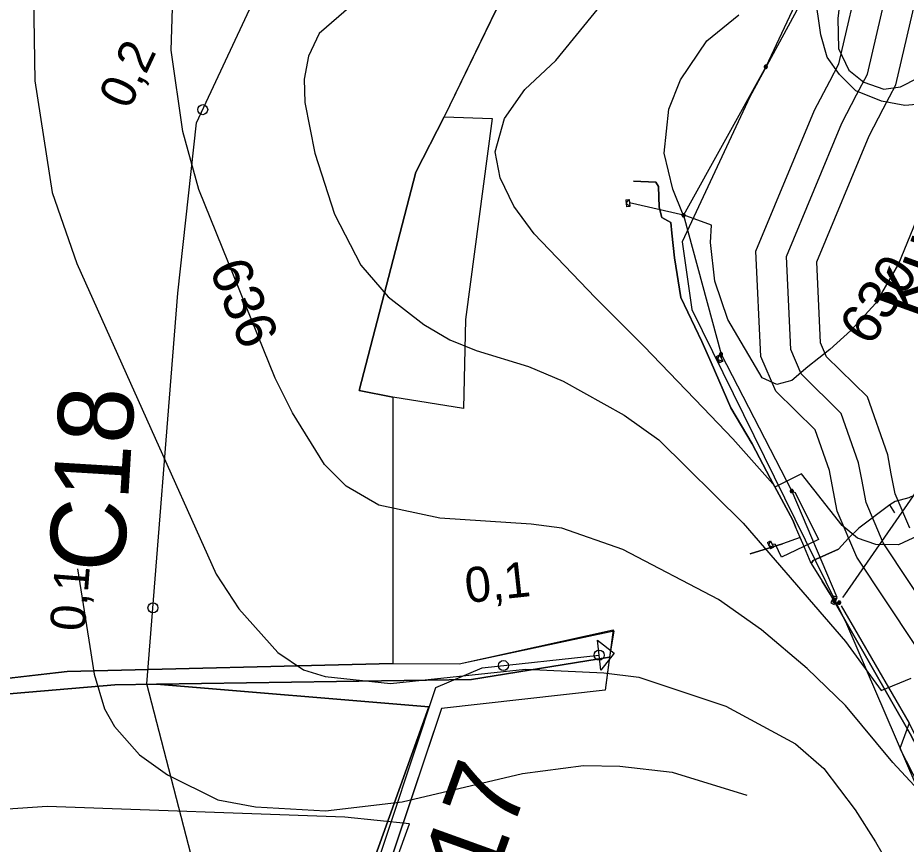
# Model space of a CAD drawing. Extents: x -709418 to -703832, y -1161719 to -1157826.
# Drawn here: x -707209.1 to -707032.1, y -1160649.3 to -1160484.5 of the extents above; entities that cross this region are included whole.
import ezdxf

# ---------------------------------------------------------------- set-up
doc = ezdxf.new("R2010")
doc.units = 0
for name, color, linetype in [('102_obvod PÚ', 7, 'Continuous'), ('106_zastavitelné plochy', 7, 'Continuous'), ('110_silnice II. třídy a III. třídy', 7, 'Continuous'), ('120_vrstevnice hlavní', 7, 'Continuous'), ('121_vrstevnice hlavní_popis', 7, 'Continuous'), ('122_vrstevnice základní', 7, 'Continuous'), ('124_vrstevnice doplňková', 7, 'Continuous'), ('206_TTP_KN', 7, 'Continuous'), ('210_ostatní plocha_KN', 7, 'Continuous'), ('301_polní cesta_stav', 7, 'Continuous'), ('302_polní cesta_stav_popis', 7, 'Continuous'), ('311_polní cesta_staničení', 7, 'Continuous'), ('501_vodní tok', 7, 'Continuous'), ('502_vodní tok_popis', 7, 'Continuous'), ('708_el NN nadzemní a podzemní_ E.ON', 7, 'Continuous'), ('717_elektronická komunikace O2', 7, 'Continuous'), ('735_OP sítí TI', 7, 'Continuous'), ('Trasa-Hlavni  staniceni', 7, 'Continuous')]:
    doc.layers.add(name, color=color, linetype=linetype)

# ---------------------------------------------------------------- blocks, each defined once
blk = doc.blocks.new('Elektro - Implicitní$0$NN4601')
for points in [[(0.63, 0), (0.62, 0.07), (0.61, 0.13), (0.6, 0.2), (0.57, 0.26), (0.54, 0.32), (0.51, 0.37), (0.47, 0.42), (0.42, 0.47), (0.37, 0.51), (0.31, 0.55), (0.25, 0.58), (0.19, 0.6), (0.13, 0.62), (0.06, 0.63), (0, 0.63), (-0.07, 0.63), (-0.13, 0.62), (-0.2, 0.6), (-0.26, 0.58), (-0.32, 0.55), (-0.37, 0.51), (-0.42, 0.47), (-0.47, 0.42), (-0.51, 0.37), (-0.55, 0.32), (-0.58, 0.26), (-0.6, 0.2), (-0.62, 0.13), (-0.63, 0.07), (-0.63, 0), (-0.63, -0.07), (-0.62, -0.13), (-0.6, -0.19), (-0.58, -0.26), (-0.55, -0.31), (-0.51, -0.37), (-0.47, -0.42), (-0.42, -0.47), (-0.37, -0.51), (-0.32, -0.54), (-0.26, -0.57), (-0.2, -0.6), (-0.13, -0.62), (-0.07, -0.63), (0, -0.63), (0.06, -0.63), (0.13, -0.62), (0.19, -0.6), (0.25, -0.57), (0.31, -0.54), (0.37, -0.51), (0.42, -0.47), (0.47, -0.42), (0.51, -0.37), (0.54, -0.31), (0.57, -0.26), (0.6, -0.19), (0.61, -0.13), (0.62, -0.07), (0.63, 0)], [(0.47, 0), (0.47, 0.05), (0.46, 0.1), (0.45, 0.15), (0.43, 0.19), (0.41, 0.24), (0.38, 0.28), (0.35, 0.32), (0.31, 0.35), (0.28, 0.38), (0.23, 0.41), (0.19, 0.43), (0.14, 0.45), (0.1, 0.46), (0.05, 0.47), (0, 0.47), (-0.05, 0.47), (-0.1, 0.46), (-0.15, 0.45), (-0.19, 0.43), (-0.24, 0.41), (-0.28, 0.38), (-0.32, 0.35), (-0.35, 0.32), (-0.38, 0.28), (-0.41, 0.24), (-0.43, 0.19), (-0.45, 0.15), (-0.46, 0.1), (-0.47, 0.05), (-0.47, 0), (-0.47, -0.05), (-0.46, -0.1), (-0.45, -0.15), (-0.43, -0.19), (-0.41, -0.24), (-0.38, -0.28), (-0.35, -0.32), (-0.32, -0.35), (-0.28, -0.38), (-0.24, -0.41), (-0.19, -0.43), (-0.15, -0.45), (-0.1, -0.46), (-0.05, -0.47), (0, -0.47), (0.05, -0.47), (0.1, -0.46), (0.14, -0.45), (0.19, -0.43), (0.23, -0.41), (0.28, -0.38), (0.31, -0.35), (0.35, -0.32), (0.38, -0.28), (0.41, -0.24), (0.43, -0.19), (0.45, -0.15), (0.46, -0.1), (0.47, -0.05), (0.47, 0)], [(0.31, 0), (0.31, 0.03), (0.31, 0.07), (0.3, 0.1), (0.29, 0.13), (0.27, 0.16), (0.25, 0.19), (0.23, 0.21), (0.21, 0.23), (0.18, 0.26), (0.15, 0.27), (0.13, 0.29), (0.09, 0.3), (0.06, 0.31), (0.03, 0.31), (0, 0.32), (-0.04, 0.31), (-0.07, 0.31), (-0.1, 0.3), (-0.13, 0.29), (-0.16, 0.27), (-0.19, 0.26), (-0.21, 0.23), (-0.24, 0.21), (-0.26, 0.19), (-0.28, 0.16), (-0.29, 0.13), (-0.3, 0.1), (-0.31, 0.07), (-0.32, 0.03), (-0.32, 0), (-0.32, -0.03), (-0.31, -0.06), (-0.3, -0.1), (-0.29, -0.13), (-0.28, -0.16), (-0.26, -0.18), (-0.24, -0.21), (-0.21, -0.23), (-0.19, -0.25), (-0.16, -0.27), (-0.13, -0.29), (-0.1, -0.3), (-0.07, -0.31), (-0.04, -0.31), (0, -0.31), (0.03, -0.31), (0.06, -0.31), (0.09, -0.3), (0.13, -0.29), (0.15, -0.27), (0.18, -0.25), (0.21, -0.23), (0.23, -0.21), (0.25, -0.18), (0.27, -0.16), (0.29, -0.13), (0.3, -0.1), (0.31, -0.06), (0.31, -0.03), (0.31, 0)], [(0.15, 0), (0.15, 0.02), (0.15, 0.03), (0.15, 0.05), (0.14, 0.06), (0.13, 0.08), (0.13, 0.09), (0.11, 0.11), (0.1, 0.12), (0.09, 0.13), (0.08, 0.14), (0.06, 0.14), (0.05, 0.15), (0.03, 0.15), (0.01, 0.16), (0, 0.16), (-0.02, 0.16), (-0.04, 0.15), (-0.05, 0.15), (-0.07, 0.14), (-0.08, 0.14), (-0.09, 0.13), (-0.11, 0.12), (-0.12, 0.11), (-0.13, 0.09), (-0.14, 0.08), (-0.15, 0.06), (-0.15, 0.05), (-0.16, 0.03), (-0.16, 0.02), (-0.16, 0), (-0.16, -0.02), (-0.16, -0.03), (-0.15, -0.05), (-0.15, -0.06), (-0.14, -0.08), (-0.13, -0.09), (-0.12, -0.1), (-0.11, -0.12), (-0.09, -0.13), (-0.08, -0.14), (-0.07, -0.14), (-0.05, -0.15), (-0.04, -0.15), (-0.02, -0.16), (0, -0.16), (0.01, -0.16), (0.03, -0.15), (0.05, -0.15), (0.06, -0.14), (0.08, -0.14), (0.09, -0.13), (0.1, -0.12), (0.11, -0.1), (0.13, -0.09), (0.13, -0.08), (0.14, -0.06), (0.15, -0.05), (0.15, -0.03), (0.15, -0.02), (0.15, 0)]]:
    blk.add_lwpolyline(points)
blk = doc.blocks.new('Elektro - Implicitní$0$NN6301')
for points in [[(0, -0.7), (-0.7, 0)], [(-0.7, -0.7), (-0.7, 0), (0.7, 0), (0.7, -0.7)], [(-0.7, -0.7), (0.7, -0.7)], [(0, -0.7), (0.7, 0)]]:
    blk.add_lwpolyline(points)
blk = doc.blocks.new('Elektro - Implicitní$0$NN6201')
for points in [[(0.75, 0), (-0.75, 0)], [(-0.75, 0), (-0.75, -0.75)], [(0.75, -0.75), (0.75, 0)], [(-0.75, -0.75), (0.75, -0.75)], [(0.37, -0.18), (-0.38, -0.18)], [(-0.38, -0.18), (-0.38, -0.56)], [(-0.38, -0.56), (0.37, -0.56)], [(0.32, -0.23), (-0.33, -0.23)], [(-0.33, -0.23), (-0.33, -0.51)], [(-0.33, -0.51), (0.32, -0.51)], [(0.27, -0.27), (-0.28, -0.27)], [(-0.28, -0.27), (-0.28, -0.46)], [(-0.28, -0.46), (0.27, -0.46)], [(0.23, -0.32), (-0.23, -0.32)], [(-0.23, -0.32), (-0.23, -0.42)], [(-0.23, -0.42), (0.23, -0.42)], [(-0.19, -0.37), (0.19, -0.37)], [(0.23, -0.42), (0.23, -0.32)], [(0.27, -0.46), (0.27, -0.27)], [(0.32, -0.51), (0.32, -0.23)], [(0.37, -0.56), (0.37, -0.18)]]:
    blk.add_lwpolyline(points)
blk = doc.blocks.new('_kolecko-HB')
blk.add_circle((0, 0.002), 0.5)

msp = doc.modelspace()

# ---------------------------------------------------------------- linework, layer by layer
at = {"layer": '102_obvod PÚ'}
msp.add_lwpolyline([(-707105.4, -1160465.57), (-707124.15, -1160504.3), (-707114.59, -1160504.65), (-707119.87, -1160544.69), (-707120.3, -1160562.45), (-707134.36, -1160560.17), (-707134.36, -1160613.26), (-707121.16, -1160613.33), (-707090.47, -1160606.56), (-707092.04, -1160618.61), (-707124.67, -1160622.27), (-707149.08, -1160694.92), (-707145.97, -1160695.31), (-707146.29, -1160697.63), (-707089.46, -1160706.83), (-707079.4, -1160713.35), (-707059.84, -1160708.95), (-707048.21, -1160704.45), (-707031.59, -1160693.68)], dxfattribs=at)
at = {"layer": '106_zastavitelné plochy'}
msp.add_lwpolyline([(-707143.96, -1160643.94), (-707203.3, -1160641.79), (-707228.67, -1160643.51), (-707238.13, -1160683.91), (-707290.16, -1160674.03), (-707307.36, -1160732.91), (-707250.6, -1160745.38), (-707217.06, -1160734.2), (-707117.73, -1160716.15), (-707089.46, -1160706.83), (-707146.29, -1160697.63), (-707149.08, -1160694.92), (-707131.06, -1160645.23), (-707143.96, -1160643.94)], dxfattribs=at)
at = {"layer": '110_silnice II. třídy a III. třídy'}
msp.add_lwpolyline([(-707031.42, -1160441.53), (-707063.24, -1160500.31), (-707076.74, -1160529.22), (-707074.81, -1160542.72), (-707043.95, -1160605.36), (-707014.87, -1160672.98)], dxfattribs=at)
at = {"layer": '120_vrstevnice hlavní'}
msp.add_lwpolyline([(-707028.98, -1160522.21), (-707033.62, -1160533.6), (-707038.2, -1160541.51), (-707043.09, -1160546.92), (-707047.29, -1160550.68), (-707051.65, -1160554.1), (-707054.84, -1160556.88), (-707057.84, -1160557.67), (-707060.81, -1160556.31), (-707067.65, -1160544.69), (-707070.2, -1160537.02), (-707071.1, -1160529.37), (-707070.88, -1160525.89), (-707076.5, -1160523.82), (-707078.59, -1160518.7), (-707080.32, -1160511.53), (-707079.37, -1160502.75), (-707077.06, -1160496.88), (-707071.81, -1160489.15), (-707065.43, -1160483.92)], dxfattribs=at)
at = {"layer": '122_vrstevnice základní'}
for points in [[(-707029.73, -1160587.82), (-707033.64, -1160589.59), (-707038.11, -1160589.53), (-707041.75, -1160588.32), (-707044.87, -1160585.79), (-707052.93, -1160575.47), (-707058.1, -1160578.05), (-707066.6, -1160568.48), (-707072.51, -1160562.32), (-707084.37, -1160550.03), (-707094.06, -1160540.34), (-707106.21, -1160527.61), (-707110.26, -1160522.11), (-707113.01, -1160516.47), (-707114.02, -1160511.26), (-707112.14, -1160504.61), (-707108.09, -1160498.82), (-707101.87, -1160493.04), (-707090.74, -1160479.3), (-707089, -1160474.52), (-707088.13, -1160465.84), (-707089.43, -1160453.7), (-707094.93, -1160435.18), (-707097.39, -1160426.65)], [(-707028.53, -1160431.47), (-707033.14, -1160440.38), (-707028.7, -1160443.76), (-707040.29, -1160466.96), (-707044.92, -1160477.87), (-707045.68, -1160484.67), (-707045.59, -1160490.65), (-707043.49, -1160495), (-707040.53, -1160497.37), (-707036.56, -1160498.75), (-707033.23, -1160498.3), (-707029.72, -1160496.52)], [(-707202.75, -1160439.76), (-707206.16, -1160467.73), (-707205.73, -1160497.09), (-707202.26, -1160519.36), (-707197.34, -1160533.54), (-707169.57, -1160595.45), (-707165.08, -1160602.39), (-707157.27, -1160611.07), (-707152.21, -1160614.54), (-707147.87, -1160615.84), (-707134.85, -1160617.29), (-707107.95, -1160614.39), (-707092.33, -1160615.12), (-707085.39, -1160615.99), (-707068.03, -1160621.77), (-707054.14, -1160629.29), (-707048.5, -1160634.21), (-707042.28, -1160642.46), (-707038.17, -1160648.81), (-707030.4, -1160662.33), (-707026.22, -1160671.5), (-707022.98, -1160677.17), (-707019.22, -1160680.7)], [(-707026.19, -1160642.27), (-707034.76, -1160633.05), (-707044.16, -1160621.63), (-707051.83, -1160614.25), (-707060.94, -1160606.58), (-707069.47, -1160600.51), (-707088.57, -1160590.53), (-707100.72, -1160586.33), (-707106.79, -1160585.47), (-707125.02, -1160584.31), (-707137.17, -1160581.71), (-707143.68, -1160577.94), (-707148.02, -1160573.6), (-707154.38, -1160563.33), (-707157.85, -1160556.39), (-707173.04, -1160518.79), (-707176.22, -1160507.21), (-707178.54, -1160491.01), (-707177.81, -1160467.87), (-707176.22, -1160455.86)], [(-707027.7, -1160501.6), (-707032.35, -1160502.04), (-707036.99, -1160501.14), (-707042.11, -1160499.08), (-707045.39, -1160495.88), (-707047.83, -1160492.36), (-707049.06, -1160487.91), (-707050.27, -1160479.59)], [(-707142.66, -1160482.19), (-707149.03, -1160487.69), (-707151.2, -1160492.17), (-707152.07, -1160496.8), (-707151.92, -1160501.43), (-707149.9, -1160511.55), (-707145.99, -1160523.7), (-707140.78, -1160533.83), (-707135.29, -1160540.19), (-707128.2, -1160545.69), (-707122.99, -1160548.73), (-707117.79, -1160550.9), (-707107.37, -1160554.08), (-707100.43, -1160556.97), (-707088.28, -1160563.77), (-707081.34, -1160568.69), (-707064.56, -1160585.32), (-707044.17, -1160608.91), (-707037.06, -1160618.64), (-707031.06, -1160616.23)]]:
    msp.add_lwpolyline(points, dxfattribs=at)
at = {"layer": '124_vrstevnice doplňková'}
msp.add_lwpolyline([(-707197.25, -1160594.42), (-707194.74, -1160609.91), (-707193.87, -1160615.41), (-707191.84, -1160622.35), (-707189.82, -1160625.82), (-707184.9, -1160631.46), (-707179.26, -1160635.51), (-707169.28, -1160640.43), (-707161.76, -1160641.88), (-707147.77, -1160642.66), (-707132.54, -1160640.86), (-707108.53, -1160635.22), (-707096.38, -1160633.63), (-707089.15, -1160633.78), (-707078.73, -1160634.93), (-707063.83, -1160639.56)], dxfattribs=at)
at = {"layer": '206_TTP_KN'}
for p, q in [((-707107.71, -1160470.34), (-707124.15, -1160504.3)), ((-707124.15, -1160504.3), (-707129.82, -1160515.31)), ((-707129.82, -1160515.31), (-707141.11, -1160558.83)), ((-707141.11, -1160558.83), (-707134.36, -1160560.17)), ((-707134.36, -1160560.17), (-707134.36, -1160584.16)), ((-707134.36, -1160584.16), (-707134.36, -1160613.26)), ((-707134.36, -1160613.26), (-707199.27, -1160614.87)), ((-707199.27, -1160614.87), (-707224.54, -1160617.73)), ((-707189.75, -1160617.51), (-707181.47, -1160617.37)), ((-707181.47, -1160617.37), (-707127.24, -1160621.94)), ((-707222.64, -1160620.37), (-707189.75, -1160617.51)), ((-707127.24, -1160621.94), (-707154, -1160696.51))]:
    msp.add_line(p, q, dxfattribs=at)
at = {"layer": '210_ostatní plocha_KN'}
for p, q in [((-707129.82, -1160515.31), (-707124.15, -1160504.3)), ((-707124.15, -1160504.3), (-707114.59, -1160504.65)), ((-707114.59, -1160504.65), (-707119.87, -1160544.69)), ((-707141.11, -1160558.83), (-707129.82, -1160515.31)), ((-707119.87, -1160544.69), (-707120.3, -1160562.45)), ((-707134.36, -1160560.17), (-707141.11, -1160558.83)), ((-707120.3, -1160562.45), (-707134.36, -1160560.17)), ((-707121.16, -1160613.33), (-707090.37, -1160606.76)), ((-707090.37, -1160606.76), (-707091.18, -1160612.04)), ((-707091.18, -1160612.04), (-707118.69, -1160616.5)), ((-707118.69, -1160616.5), (-707091.18, -1160612.04)), ((-707091.18, -1160612.04), (-707092.04, -1160618.61)), ((-707199.27, -1160614.87), (-707134.36, -1160613.26)), ((-707134.36, -1160613.26), (-707121.16, -1160613.33)), ((-707224.54, -1160617.73), (-707199.27, -1160614.87)), ((-707181.47, -1160617.37), (-707189.75, -1160617.51)), ((-707118.69, -1160616.5), (-707181.47, -1160617.37)), ((-707181.47, -1160617.37), (-707118.69, -1160616.5)), ((-707127.24, -1160621.94), (-707181.47, -1160617.37)), ((-707189.75, -1160617.51), (-707222.64, -1160620.37)), ((-707092.04, -1160618.61), (-707124.67, -1160622.27)), ((-707154, -1160696.51), (-707127.24, -1160621.94)), ((-707124.67, -1160622.27), (-707149.08, -1160694.92))]:
    msp.add_line(p, q, dxfattribs=at)
at = {"layer": '301_polní cesta_stav'}
for points in [[(-707158.87, -1160698.37), (-707169.16, -1160672.32), (-707183.38, -1160617.32), (-707177.2, -1160539.46), (-707173.49, -1160505.47), (-707125.26, -1160402.27), (-707109.77, -1160357.54)], [(-707152.77, -1160699.42), (-707125.84, -1160618.06), (-707116.6, -1160614.17), (-707093.27, -1160611.6)]]:
    msp.add_lwpolyline(points, dxfattribs=at)
at = {"layer": '311_polní cesta_staničení'}
msp.add_lwpolyline([(-707093.62, -1160608.62), (-707090.29, -1160611.25), (-707092.92, -1160614.58), (-707093.62, -1160608.62)], dxfattribs=at)
at = {"layer": '501_vodní tok'}
msp.add_lwpolyline([(-707026.01, -1160605.22), (-707036.64, -1160589.19), (-707040.07, -1160581.18), (-707040.93, -1160576.57), (-707041.56, -1160573.24), (-707045.02, -1160563.42), (-707053.03, -1160555.55), (-707055.1, -1160550.69), (-707055.96, -1160532.14), (-707044.89, -1160505.53), (-707041.98, -1160499.92), (-707039.82, -1160495.79), (-707035.26, -1160476.21), (-707030.38, -1160467.81)], dxfattribs=at)
at = {"layer": '708_el NN nadzemní a podzemní_ E.ON'}
for points in [[(-707024.88, -1160298.37), (-707025.01, -1160300.29), (-707026.92, -1160329.11), (-707032.49, -1160361.54), (-707037.93, -1160397.34), (-707043.05, -1160431.05), (-707045.46, -1160463.14), (-707060.06, -1160494.31), (-707076.45, -1160523.91)], [(-706989.08, -1160463.78), (-707008.56, -1160489.38), (-707027.85, -1160515.12), (-707025.06, -1160544.39), (-707028.42, -1160576.58), (-707044.34, -1160599.56), (-707044.75, -1160600.15)], [(-707076.45, -1160523.91), (-707087.19, -1160521.45)], [(-707076.45, -1160523.91), (-707068.97, -1160551.63), (-707054.88, -1160578.9), (-707045.9, -1160600.03)], [(-707068.97, -1160551.63), (-707068.96, -1160552.37)], [(-707054.88, -1160578.9), (-707054.21, -1160579.19), (-707049.57, -1160588.56), (-707056.93, -1160592.05), (-707058.13, -1160589.57), (-707058.81, -1160589.48)], [(-707045.06, -1160601.77), (-707031.5, -1160625.2), (-707020.38, -1160647.49), (-707013.89, -1160677.53)], [(-707031.5, -1160625.2), (-707033.32, -1160630.25), (-707029.5, -1160637.71)]]:
    msp.add_lwpolyline(points, dxfattribs=at)
at = {"layer": '717_elektronická komunikace O2'}
for points in [[(-707053.23, -1160588.16), (-707054.12, -1160586.02), (-707054.66, -1160584.73), (-707059.17, -1160576.34), (-707062.75, -1160569.51), (-707067, -1160562.28), (-707070.93, -1160553.27), (-707072.8, -1160549.06), (-707076.97, -1160540.31), (-707078.22, -1160532.38), (-707078.75, -1160527.45), (-707078.99, -1160525.33), (-707080.8, -1160524.38), (-707081.29, -1160522.27), (-707081.42, -1160518.2), (-707081.96, -1160517.31), (-707086.4, -1160517.14)], [(-707086.4, -1160517.14), (-707081.96, -1160517.31), (-707081.42, -1160518.2), (-707081.29, -1160522.27), (-707080.8, -1160524.38), (-707078.99, -1160525.33), (-707078.75, -1160527.45), (-707078.22, -1160532.38), (-707076.97, -1160540.31), (-707072.8, -1160549.06), (-707070.93, -1160553.27), (-707067, -1160562.28), (-707062.75, -1160569.51), (-707059.17, -1160576.34), (-707054.66, -1160584.73), (-707054.12, -1160586.02)], [(-707028.44, -1160578.76), (-707031.57, -1160580.22), (-707034.29, -1160580.97), (-707035.36, -1160581.66), (-707041.53, -1160586.31)], [(-707031.57, -1160580.22), (-707034.29, -1160580.97), (-707035.36, -1160581.66)], [(-707035.36, -1160581.66), (-707041.53, -1160586.31), (-707043.57, -1160588.29), (-707045.55, -1160590.5), (-707050.63, -1160592.75), (-707051.03, -1160593.34)], [(-707034.35, -1160583.22), (-707035.36, -1160581.66)], [(-707053.23, -1160588.16), (-707056.71, -1160589.41), (-707063.16, -1160591.4)], [(-707051.03, -1160593.34), (-707052.69, -1160589.36), (-707053.23, -1160588.16)], [(-707051.03, -1160593.34), (-707050.63, -1160592.75), (-707045.55, -1160590.5), (-707043.57, -1160588.29)], [(-707063.16, -1160591.4), (-707056.71, -1160589.41)], [(-707051.03, -1160593.34), (-707048.82, -1160596.87), (-707047.2, -1160599.46), (-707031.31, -1160627.27), (-707028.4, -1160632.78), (-707024.13, -1160640.54), (-707022.02, -1160645.83)], [(-707018.48, -1160662.14), (-707018.66, -1160657.96), (-707020.35, -1160650.63), (-707022.02, -1160645.83), (-707024.13, -1160640.54), (-707028.4, -1160632.78), (-707031.31, -1160627.27), (-707047.2, -1160599.46), (-707048.82, -1160596.87)]]:
    msp.add_lwpolyline(points, dxfattribs=at)
at = {"layer": '735_OP sítí TI'}
for points in [[(-707030.36, -1160609.51), (-707041.94, -1160592.05), (-707045.85, -1160582.94), (-707046.83, -1160577.67), (-707047.37, -1160574.8), (-707050.21, -1160566.72), (-707058.09, -1160559), (-707061.04, -1160552.05), (-707062.01, -1160531.08), (-707050.33, -1160502.99), (-707047.3, -1160497.15), (-707045.49, -1160493.69), (-707040.9, -1160473.98), (-707034.64, -1160463.18), (-707027.57, -1160459.83)], [(-707031.34, -1160586.32), (-707034.3, -1160579.43), (-707035.04, -1160575.47), (-707035.75, -1160571.68), (-707039.82, -1160560.11), (-707047.98, -1160552.11), (-707049.15, -1160549.34), (-707049.9, -1160533.2), (-707039.45, -1160508.07), (-707036.66, -1160502.7), (-707034.15, -1160497.9), (-707029.62, -1160478.45)]]:
    msp.add_lwpolyline(points, dxfattribs=at)

# ---------------------------------------------------------------- block references
at = {"layer": '708_el NN nadzemní a podzemní_ E.ON'}
for p, xscale, yscale, rotation in [((-707060.06, -1160494.31), 0.5, 0.5, 64.9017750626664), ((-707076.45, -1160523.91), 0.5, 0.5, -12.901227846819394), ((-707068.97, -1160551.63), 0.49999999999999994, 0.5000000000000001, -62.6753416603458), ((-707054.88, -1160578.9), 0.49999999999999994, 0.5000000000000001, -66.97881673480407), ((-707045.43, -1160601.14), 0.5, 0.5, 35.33083604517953)]:
    msp.add_blockref('Elektro - Implicitní$0$NN4601', p, dxfattribs=dict(at, xscale=xscale, yscale=yscale, rotation=rotation))
for name, p, rotation in [('Elektro - Implicitní$0$NN6301', (-707087.19, -1160521.45), -84.73467497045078), ('Elektro - Implicitní$0$NN6301', (-707068.96, -1160552.37), -62.95408883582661), ('Elektro - Implicitní$0$NN6301', (-707058.81, -1160589.48), -65.15244445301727), ('Elektro - Implicitní$0$NN6201', (-707046.11, -1160600.83), -114.32299999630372)]:
    msp.add_blockref(name, p, dxfattribs=dict(at, rotation=rotation))
at = {"layer": 'Trasa-Hlavni  staniceni'}
for p, xscale, yscale, rotation in [((-707172.27, -1160502.86), 1.9999999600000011, 1.9999999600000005, 64.95059957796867), ((-707182.18, -1160602.19), 1.99999996, 1.9999999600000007, 85.4593952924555), ((-707093.27, -1160611.6), 1.999999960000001, 1.9999999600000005, 6.278580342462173), ((-707112.35, -1160613.7), 1.999999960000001, 1.9999999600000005, 6.278580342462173)]:
    msp.add_blockref('_kolecko-HB', p, dxfattribs=dict(at, xscale=xscale, yscale=yscale, rotation=rotation))

# ---------------------------------------------------------------- texts
at = {"layer": '121_vrstevnice hlavní_popis'}
for s, rotation, p in [('630', 56.8336, (-707039.2, -1160550.3)), ('636', 292.1283, (-707171.07, -1160534.53))]:
    msp.add_text(s, height=8, rotation=rotation, dxfattribs=at).set_placement(p)
at = {"layer": '302_polní cesta_stav_popis'}
for s, rotation, p in [('C18', 86.5179, (-707188.02, -1160595.34)), ('C17', 70.2125, (-707119.42, -1160671.23))]:
    msp.add_text(s, height=15, rotation=rotation, dxfattribs=at).set_placement(p)
at = {"layer": '502_vodní tok_popis'}
msp.add_text('Kunějovský potok (Lesy ČR, s.p.)', height=10, rotation=70.1604, dxfattribs=at).set_placement((-707028.86, -1160545.06))
at = {"layer": 'Trasa-Hlavni  staniceni'}
for s, height, rotation, p in [('0,2', 7, 64.9506, (-707186.91, -1160503.07)), ('0,1', 7, 6.2786, (-707119.64, -1160601.24)), ('0,1', 7, 85.4594, (-707195.78, -1160607.01)), ('0,1', 0.000000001, 6.2786, (-707096.01, -1160595.8))]:
    msp.add_text(s, height=height, rotation=rotation, dxfattribs=at).set_placement(p)

doc.saveas('drawing.dxf')
